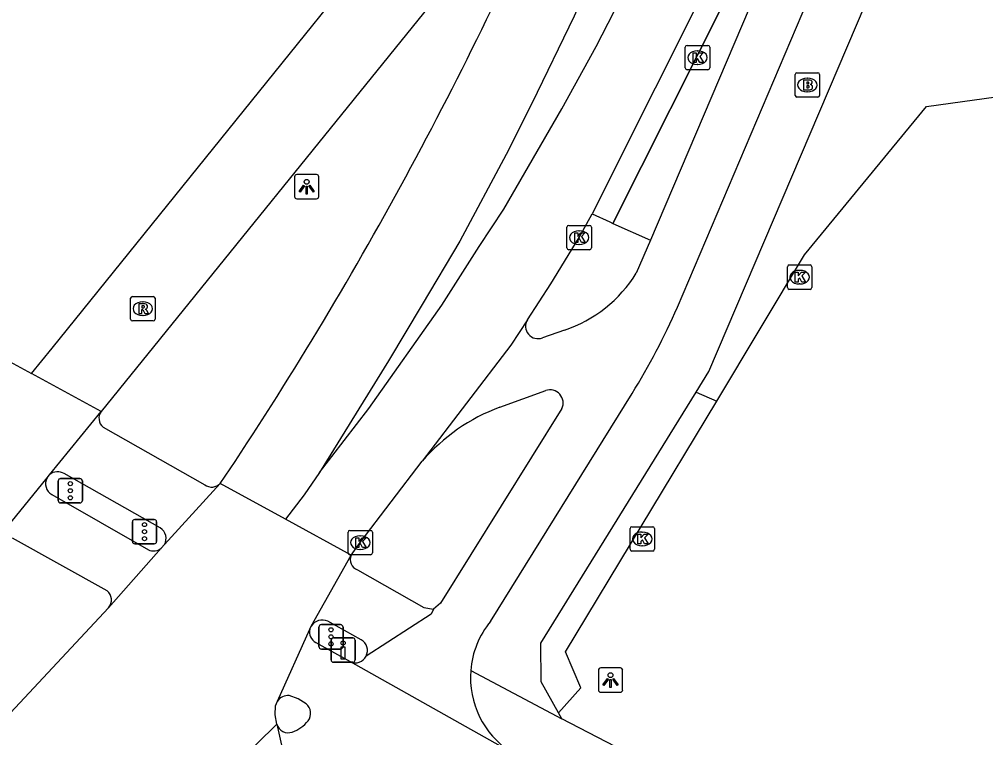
# Model space of a CAD drawing. Extents: x 160676 to 161153, y 383244 to 383713.
# Drawn here: x 160751.8 to 160791.46, y 383630.14 to 383659.63 of the extents above; entities that cross this region are included whole.
import ezdxf

# ---------------------------------------------------------------- set-up
doc = ezdxf.new("R2010")
doc.units = 0
for name, color, linetype in [('IMGEO_Berm_open', 7, 'Continuous'), ('IMGEO_Brandkraan', 7, 'Continuous'), ('IMGEO_Drukknoppaal', 7, 'Continuous'), ('IMGEO_Fietspad_gesloten', 7, 'Continuous'), ('IMGEO_Fietspad_open', 7, 'Continuous'), ('IMGEO_Kolk', 7, 'Continuous'), ('IMGEO_Lichtpunt', 7, 'Continuous'), ('IMGEO_Muur', 7, 'Continuous'), ('IMGEO_Rijbaan_lokaal_gesloten', 7, 'Continuous'), ('IMGEO_Rioolput', 7, 'Continuous'), ('IMGEO_Verkeerseiland_open', 7, 'Continuous'), ('IMGEO_Verkeersregelinstallatiepaal', 7, 'Continuous'), ('IMGEO_Voetpad_open', 7, 'Continuous')]:
    doc.layers.add(name, color=color, linetype=linetype)

msp = doc.modelspace()

# ---------------------------------------------------------------- linework, layer by layer
at = {"layer": 'IMGEO_Berm_open'}
msp.add_lwpolyline([(160776.164, 383651.255), (160785.603, 383670.04), (160789.029, 383677.308), (160789.974, 383679.042), (160790.781, 383680.241)], dxfattribs=at)
at = {"layer": 'IMGEO_Brandkraan'}
for p, q in [((160783.717, 383657.438), (160784.569, 383657.438)), ((160783.642, 383656.512), (160783.642, 383657.364)), ((160784.13, 383657.218), (160784.155, 383657.218)), ((160784.643, 383657.364), (160784.643, 383656.512)), ((160784.153, 383656.658), (160784.128, 383656.658)), ((160784.569, 383656.438), (160783.717, 383656.438))]:
    msp.add_line(p, q, dxfattribs=at)
for points in [[(160783.717, 383657.438), (160784.569, 383657.438)], [(160783.642, 383656.512), (160783.642, 383657.364)], [(160783.99, 383657.138), (160783.99, 383656.738), (160784.203, 383656.738)], [(160784.221, 383657.138), (160783.99, 383657.138)], [(160784.169, 383657.057), (160784.115, 383657.057), (160784.115, 383656.981)], [(160784.115, 383656.981), (160784.168, 383656.981)], [(160784.643, 383657.364), (160784.643, 383656.512)], [(160784.177, 383656.905), (160784.115, 383656.905), (160784.115, 383656.824)], [(160784.115, 383656.824), (160784.177, 383656.824)], [(160784.569, 383656.438), (160783.717, 383656.438)]]:
    msp.add_lwpolyline(points, dxfattribs=at)
for centre, radius, start, end in [((160783.719, 383657.362), 0.0765, 91.552, 178.448), ((160783.719, 383657.362), 0.0765, 91.552, 178.448), ((160784.567, 383657.362), 0.0765, 1.552, 88.448), ((160784.567, 383657.362), 0.0765, 1.552, 88.448), ((160784.17, 383657.019), 0.0379, 267.8285, 90.9355), ((160784.225, 383656.993), 0.145, 59.4692, 91.5367), ((160784.25, 383657.04), 0.0922, 285.5137, 58.1501), ((160784.178, 383656.864), 0.0404, 269.8759, 90.5077), ((160784.209, 383656.989), 0.251, 268.6676, 293.5347), ((160784.255, 383656.848), 0.105, 301.3115, 78.989), ((160783.719, 383656.514), 0.0765, 181.552, 268.448), ((160783.719, 383656.514), 0.0765, 181.552, 268.448), ((160784.567, 383656.514), 0.0765, 271.552, 358.448), ((160784.567, 383656.514), 0.0765, 271.552, 358.448)]:
    msp.add_arc(centre, radius, start, end, dxfattribs=at)
for centre, major_axis, ratio, start_param, end_param in [((160784.129, 383656.938), (-0.387, 0.002), 0.722429, 4.712389, 7.853982), ((160784.154, 383656.938), (-0.39, 0.002), 0.717154, 1.570796, 4.712389)]:
    msp.add_ellipse(centre, major_axis=major_axis, ratio=ratio, start_param=start_param, end_param=end_param, dxfattribs=at)
at = {"layer": 'IMGEO_Drukknoppaal'}
for p, q in [((160764.595, 383633.338), (160764.595, 383634.138)), ((160764.595, 383634.138), (160764.595, 383633.338)), ((160764.695, 383634.238), (160765.485, 383634.238)), ((160765.485, 383634.238), (160764.695, 383634.238)), ((160765.585, 383634.138), (160765.585, 383633.338)), ((160765.585, 383633.338), (160765.585, 383634.138)), ((160765.485, 383633.238), (160764.695, 383633.238)), ((160764.695, 383633.238), (160765.485, 383633.238))]:
    msp.add_line(p, q, dxfattribs=at)
msp.add_lwpolyline([(160765.165, 383633.863), (160765.165, 383633.363), (160765.015, 383633.363), (160765.015, 383633.863), (160765.165, 383633.863)], dxfattribs=at)
msp.add_circle((160765.09, 383634.028), 0.085, dxfattribs=at)
for centre, start, end in [((160764.695, 383634.138), 90, 180), ((160764.695, 383634.138), 90, 180), ((160765.485, 383634.138), 0, 90), ((160765.485, 383634.138), 360, 90), ((160764.695, 383633.338), 180, 270), ((160764.695, 383633.338), 180, 270), ((160765.485, 383633.338), 270, 0), ((160765.485, 383633.338), 270, 0)]:
    msp.add_arc(centre, 0.1, start, end, dxfattribs=at)
at = {"layer": 'IMGEO_Fietspad_gesloten'}
for points in [[(160753.141, 383640.128), (160757.098, 383637.854)], [(160755.403, 383636.174), (160751.521, 383638.334)], [(160763.974, 383634.041), (160765.381, 383633.264)], [(160765.381, 383633.264), (160771.97, 383629.552)], [(160763.57, 383631.523), (160763.241, 383631.729), (160762.882, 383631.866)]]:
    msp.add_lwpolyline(points, dxfattribs=at)
for centre, radius, start, end in [((160753.374, 383640.565), 0.495, 150.5844, 241.8843), ((160757.315, 383638.319), 0.513, 244.9629, 307.9066), ((160755.098, 383635.796), 0.486, 318.7335, 51.0786), ((160764.192, 383634.468), 0.479, 163.9167, 242.9981), ((160762.817, 383631.365), 0.505, 82.6362, 147.2695), ((160763.273, 383631.139), 0.485, 321.5053, 52.2922), ((160762.547, 383631.695), 1.4, 289.0528, 322.1894), ((160762.83, 383630.811), 0.472, 194.934, 291.6453)]:
    msp.add_arc(centre, radius, start, end, dxfattribs=at)
at = {"layer": 'IMGEO_Fietspad_open'}
for points in [[(160787.378, 383673.294), (160777.706, 383650.559)], [(160778.811, 383647.814), (160788.58, 383670.815)], [(160777.706, 383650.559), (160777.123, 383649.215)], [(160774.17, 383646.869), (160773.273, 383646.559)], [(160771.519, 383643.709), (160773.407, 383644.39)], [(160771.137, 383634.916), (160776.947, 383644.271)], [(160774.07, 383643.653), (160769.091, 383635.661), (160768.803, 383635.422)], [(160768.803, 383635.422), (160768.703, 383635.213), (160766.033, 383633.492)]]:
    msp.add_lwpolyline(points, dxfattribs=at)
for centre, radius, start, end in [((160772.433, 383652.087), 5.499, 288.4106, 328.5199), ((160752.582, 383659.352), 28.655, 328.245, 336.2565), ((160773.085, 383647.029), 0.507, 148.2103, 291.843), ((160773.582, 383643.881), 0.539, 335.0136, 108.9351), ((160774.272, 383636.372), 7.836, 110.5651, 139.1863), ((160773.979, 383632.607), 3.662, 140.9101, 175.4087), ((160765.596, 383633.694), 0.481, 243.4112, 335.1376), ((160773.975, 383632.611), 3.658, 175.4683, 236.7547)]:
    msp.add_arc(centre, radius, start, end, dxfattribs=at)
at = {"layer": 'IMGEO_Kolk'}
for p, q in [((160779.208, 383658.561), (160780.06, 383658.561)), ((160779.133, 383657.635), (160779.133, 383658.487)), ((160779.621, 383658.341), (160779.646, 383658.341)), ((160780.134, 383658.487), (160780.134, 383657.635)), ((160779.644, 383657.781), (160779.619, 383657.781)), ((160780.06, 383657.561), (160779.208, 383657.561)), ((160774.277, 383650.245), (160774.277, 383651.097)), ((160774.352, 383651.171), (160775.204, 383651.171)), ((160775.278, 383651.097), (160775.278, 383650.245)), ((160774.765, 383650.951), (160774.79, 383650.951)), ((160774.788, 383650.391), (160774.763, 383650.391)), ((160775.204, 383650.171), (160774.352, 383650.171)), ((160783.326, 383648.621), (160783.326, 383649.473)), ((160783.401, 383649.547), (160784.253, 383649.547)), ((160784.327, 383649.473), (160784.327, 383648.621)), ((160783.814, 383649.327), (160783.839, 383649.327)), ((160783.837, 383648.767), (160783.812, 383648.767)), ((160784.253, 383648.547), (160783.401, 383648.547)), ((160776.943, 383638.8), (160777.795, 383638.8)), ((160765.294, 383637.722), (160765.294, 383638.574)), ((160765.369, 383638.648), (160766.221, 383638.648)), ((160765.782, 383638.428), (160765.807, 383638.428)), ((160766.295, 383638.574), (160766.295, 383637.722)), ((160776.868, 383637.874), (160776.868, 383638.726)), ((160777.356, 383638.58), (160777.381, 383638.58)), ((160777.869, 383638.726), (160777.869, 383637.874)), ((160777.379, 383638.02), (160777.354, 383638.02)), ((160766.221, 383637.648), (160765.369, 383637.648)), ((160765.805, 383637.868), (160765.78, 383637.868)), ((160777.795, 383637.8), (160776.943, 383637.8))]:
    msp.add_line(p, q, dxfattribs=at)
for points in [[(160779.208, 383658.561), (160780.06, 383658.561)], [(160779.133, 383657.635), (160779.133, 383658.487)], [(160779.454, 383658.261), (160779.577, 383658.261), (160779.577, 383658.11), (160779.707, 383658.261), (160779.871, 383658.261), (160779.725, 383658.11), (160779.878, 383657.861), (160779.726, 383657.861), (160779.641, 383658.025), (160779.577, 383657.958), (160779.577, 383657.861), (160779.454, 383657.861), (160779.454, 383658.261)], [(160780.134, 383658.487), (160780.134, 383657.635)], [(160780.06, 383657.561), (160779.208, 383657.561)], [(160774.277, 383650.245), (160774.277, 383651.097)], [(160774.352, 383651.171), (160775.204, 383651.171)], [(160775.278, 383651.097), (160775.278, 383650.245)], [(160774.598, 383650.871), (160774.721, 383650.871), (160774.721, 383650.72), (160774.851, 383650.871), (160775.015, 383650.871), (160774.869, 383650.72), (160775.022, 383650.471), (160774.87, 383650.471), (160774.785, 383650.635), (160774.721, 383650.568), (160774.721, 383650.471), (160774.598, 383650.471), (160774.598, 383650.871)], [(160775.204, 383650.171), (160774.352, 383650.171)], [(160783.326, 383648.621), (160783.326, 383649.473)], [(160783.401, 383649.547), (160784.253, 383649.547)], [(160784.327, 383649.473), (160784.327, 383648.621)], [(160783.647, 383649.247), (160783.77, 383649.247), (160783.77, 383649.096), (160783.9, 383649.247), (160784.064, 383649.247), (160783.918, 383649.096), (160784.071, 383648.847), (160783.919, 383648.847), (160783.834, 383649.011), (160783.77, 383648.944), (160783.77, 383648.847), (160783.647, 383648.847), (160783.647, 383649.247)], [(160784.253, 383648.547), (160783.401, 383648.547)], [(160776.943, 383638.8), (160777.795, 383638.8)], [(160765.294, 383637.722), (160765.294, 383638.574)], [(160765.369, 383638.648), (160766.221, 383638.648)], [(160765.615, 383638.348), (160765.738, 383638.348), (160765.738, 383638.197), (160765.868, 383638.348), (160766.032, 383638.348), (160765.886, 383638.197), (160766.039, 383637.948), (160765.887, 383637.948), (160765.802, 383638.112), (160765.738, 383638.045), (160765.738, 383637.948), (160765.615, 383637.948), (160765.615, 383638.348)], [(160766.295, 383638.574), (160766.295, 383637.722)], [(160776.868, 383637.874), (160776.868, 383638.726)], [(160777.189, 383638.5), (160777.312, 383638.5), (160777.312, 383638.349), (160777.442, 383638.5), (160777.606, 383638.5), (160777.46, 383638.349), (160777.613, 383638.1), (160777.461, 383638.1), (160777.376, 383638.264), (160777.312, 383638.197), (160777.312, 383638.1), (160777.189, 383638.1), (160777.189, 383638.5)], [(160777.869, 383638.726), (160777.869, 383637.874)], [(160766.221, 383637.648), (160765.369, 383637.648)], [(160777.795, 383637.8), (160776.943, 383637.8)]]:
    msp.add_lwpolyline(points, dxfattribs=at)
for centre, start, end in [((160779.21, 383658.485), 91.552, 178.448), ((160779.21, 383658.485), 91.552, 178.448), ((160780.058, 383658.485), 1.552, 88.448), ((160780.058, 383658.485), 1.552, 88.448), ((160779.21, 383657.637), 181.552, 268.448), ((160779.21, 383657.637), 181.552, 268.448), ((160780.058, 383657.637), 271.552, 358.448), ((160780.058, 383657.637), 271.552, 358.448), ((160774.354, 383651.095), 91.552, 178.448), ((160774.354, 383651.095), 91.552, 178.448), ((160775.202, 383651.095), 1.552, 88.448), ((160775.202, 383651.095), 1.552, 88.448), ((160774.354, 383650.247), 181.552, 268.448), ((160774.354, 383650.247), 181.552, 268.448), ((160775.202, 383650.247), 271.552, 358.448), ((160775.202, 383650.247), 271.552, 358.448), ((160783.403, 383649.471), 91.552, 178.448), ((160783.403, 383649.471), 91.552, 178.448), ((160784.251, 383649.471), 1.552, 88.448), ((160784.251, 383649.471), 1.552, 88.448), ((160783.403, 383648.623), 181.552, 268.448), ((160783.403, 383648.623), 181.552, 268.448), ((160784.251, 383648.623), 271.552, 358.448), ((160784.251, 383648.623), 271.552, 358.448), ((160776.945, 383638.724), 91.552, 178.448), ((160776.945, 383638.724), 91.552, 178.448), ((160777.793, 383638.724), 1.552, 88.448), ((160777.793, 383638.724), 1.552, 88.448), ((160765.371, 383638.572), 91.552, 178.448), ((160765.371, 383638.572), 91.552, 178.448), ((160766.219, 383638.572), 1.552, 88.448), ((160766.219, 383638.572), 1.552, 88.448), ((160765.371, 383637.724), 181.552, 268.448), ((160765.371, 383637.724), 181.552, 268.448), ((160766.219, 383637.724), 271.552, 358.448), ((160766.219, 383637.724), 271.552, 358.448), ((160776.945, 383637.876), 181.552, 268.448), ((160776.945, 383637.876), 181.552, 268.448), ((160777.793, 383637.876), 271.552, 358.448), ((160777.793, 383637.876), 271.552, 358.448)]:
    msp.add_arc(centre, 0.0765, start, end, dxfattribs=at)
for centre, major_axis, ratio, start_param, end_param in [((160779.62, 383658.061), (-0.387, 0.002), 0.722429, 4.712389, 7.853982), ((160779.645, 383658.061), (-0.39, 0.002), 0.717154, 1.570796, 4.712389), ((160774.764, 383650.671), (-0.387, 0.002), 0.722429, 4.712389, 7.853982), ((160774.789, 383650.671), (-0.39, 0.002), 0.717154, 1.570796, 4.712389), ((160783.813, 383649.047), (-0.387, 0.002), 0.722429, 4.712389, 7.853982), ((160783.838, 383649.047), (-0.39, 0.002), 0.717154, 1.570796, 4.712389), ((160765.781, 383638.148), (-0.387, 0.002), 0.722429, 4.712389, 7.853982), ((160765.806, 383638.148), (-0.39, 0.002), 0.717154, 1.570796, 4.712389), ((160777.355, 383638.3), (-0.387, 0.002), 0.722429, 4.712389, 7.853982), ((160777.38, 383638.3), (-0.39, 0.002), 0.717154, 1.570796, 4.712389)]:
    msp.add_ellipse(centre, major_axis=major_axis, ratio=ratio, start_param=start_param, end_param=end_param, dxfattribs=at)
at = {"layer": 'IMGEO_Lichtpunt'}
for p, q in [((160763.097, 383653.164), (160763.097, 383652.357)), ((160763.097, 383653.164), (160763.097, 383652.357)), ((160763.999, 383653.259), (160763.191, 383653.259)), ((160763.999, 383653.259), (160763.191, 383653.259)), ((160764.093, 383652.357), (160764.093, 383653.164)), ((160764.093, 383652.357), (160764.093, 383653.164)), ((160763.191, 383652.263), (160763.999, 383652.263)), ((160763.191, 383652.263), (160763.999, 383652.263)), ((160775.567, 383632.908), (160775.567, 383632.101)), ((160775.567, 383632.908), (160775.567, 383632.101)), ((160776.469, 383633.003), (160775.661, 383633.003)), ((160776.469, 383633.003), (160775.661, 383633.003)), ((160776.563, 383632.101), (160776.563, 383632.908)), ((160776.563, 383632.101), (160776.563, 383632.908)), ((160775.661, 383632.007), (160776.469, 383632.007)), ((160775.661, 383632.007), (160776.469, 383632.007))]:
    msp.add_line(p, q, dxfattribs=at)
for points in [[(160763.471, 383652.828), (160763.51, 383652.8), (160763.322, 383652.538), (160763.284, 383652.565), (160763.471, 383652.828)], [(160763.573, 383652.78), (160763.62, 383652.78), (160763.62, 383652.458), (160763.573, 383652.458), (160763.573, 383652.78)], [(160763.683, 383652.8), (160763.721, 383652.827), (160763.908, 383652.565), (160763.869, 383652.537), (160763.683, 383652.8)], [(160775.941, 383632.572), (160775.98, 383632.544), (160775.792, 383632.282), (160775.754, 383632.309), (160775.941, 383632.572)], [(160776.043, 383632.524), (160776.09, 383632.524), (160776.09, 383632.202), (160776.043, 383632.202), (160776.043, 383632.524)], [(160776.153, 383632.544), (160776.191, 383632.571), (160776.378, 383632.309), (160776.339, 383632.281), (160776.153, 383632.544)]]:
    msp.add_lwpolyline(points, dxfattribs=at)
for centre in [(160763.596, 383652.962), (160776.066, 383632.706)]:
    msp.add_circle(centre, 0.0994, dxfattribs=at)
for centre, start, end in [((160763.191, 383653.164), 90, 180), ((160763.191, 383653.164), 90, 180), ((160763.999, 383653.164), 0, 90), ((160763.999, 383653.164), 0, 90), ((160763.191, 383652.357), 180, 270), ((160763.191, 383652.357), 180, 270), ((160763.999, 383652.357), 270, 0), ((160763.999, 383652.357), 270, 360), ((160775.661, 383632.908), 90, 180), ((160775.661, 383632.908), 90, 180), ((160776.469, 383632.908), 0, 90), ((160776.469, 383632.908), 0, 90), ((160775.661, 383632.101), 180, 270), ((160775.661, 383632.101), 180, 270), ((160776.469, 383632.101), 270, 0), ((160776.469, 383632.101), 270, 360)]:
    msp.add_arc(centre, 0.0946, start, end, dxfattribs=at)
at = {"layer": 'IMGEO_Muur'}
msp.add_lwpolyline([(160790.781, 383680.241), (160789.974, 383679.042), (160789.029, 383677.308), (160785.603, 383670.04), (160776.164, 383651.255)], dxfattribs=at)
at = {"layer": 'IMGEO_Rijbaan_lokaal_gesloten'}
for points in [[(160764.119, 383641.027), (160766.145, 383643.65), (160769.142, 383647.899), (160770.676, 383650.308), (160771.68, 383651.84), (160774.069, 383655.956), (160775.471, 383658.511), (160777.716, 383662.891), (160779.662, 383666.828), (160781.883, 383671.551), (160783.936, 383675.946), (160785.569, 383678.974)], [(160785.569, 383678.974), (160784.667, 383678.063), (160783.386, 383676.396), (160781.018, 383673.096), (160780.256, 383671.973), (160779.404, 383670.548), (160778.728, 383669.242), (160778.083, 383667.875), (160775.605, 383662.111), (160774.574, 383659.767), (160772.842, 383656.172), (160771.781, 383654.089), (160769.881, 383650.522), (160768.336, 383647.924), (160766.955, 383645.605), (160764.119, 383641.027)], [(160786.048, 383673.696), (160785.878, 383673.243), (160785.705, 383672.791), (160784.937, 383670.937), (160784.09, 383669.134), (160783.061, 383667.115), (160775.307, 383651.641)], [(160752.304, 383645.091), (160753.157, 383646.134), (160774.834, 383673.018)], [(160769.368, 383661.122), (160755.163, 383643.536)], [(160772.654, 383647.296), (160773.618, 383648.769), (160774.773, 383650.672), (160775.307, 383651.641)], [(160772.654, 383647.296), (160771.973, 383646.255), (160768.341, 383641.494)], [(160751.25, 383645.665), (160752.304, 383645.091)], [(160755.163, 383643.536), (160752.304, 383645.091)], [(160753.045, 383640.935), (160755.163, 383643.536)], [(160760.048, 383640.58), (160760.656, 383641.478)], [(160765.42, 383637.631), (160765.79, 383638.149), (160768.341, 383641.494)], [(160750.915, 383638.33), (160752.943, 383640.808)], [(160752.943, 383640.808), (160753.045, 383640.935)], [(160764.119, 383641.027), (160763.487, 383640.108), (160762.725, 383639.11)], [(160760.048, 383640.58), (160757.759, 383638.064)], [(160762.725, 383639.11), (160760.048, 383640.58)], [(160765.42, 383637.631), (160762.725, 383639.11)], [(160757.759, 383638.064), (160757.63, 383637.914)], [(160757.63, 383637.914), (160755.463, 383635.475)], [(160763.785, 383634.722), (160765.42, 383637.631)], [(160755.463, 383635.475), (160750.659, 383630.342)], [(160762.392, 383631.638), (160763.731, 383634.601)], [(160763.731, 383634.601), (160763.785, 383634.722)], [(160762.374, 383630.689), (160762.304, 383631.08), (160762.318, 383631.447), (160762.392, 383631.638)], [(160753.35, 383621.828), (160762.374, 383630.689)]]:
    msp.add_lwpolyline(points, dxfattribs=at)
for centre, radius, start, end in [((160628.161, 383728.837), 158.703, 326.60161, 337.09763), ((160790.542, 383636.514), 28.764, 191.6839, 199.7145)]:
    msp.add_arc(centre, radius, start, end, dxfattribs=at)
at = {"layer": 'IMGEO_Rioolput'}
for p, q in [((160756.445, 383648.252), (160757.297, 383648.252)), ((160756.37, 383647.326), (160756.37, 383648.178)), ((160756.858, 383648.032), (160756.883, 383648.032)), ((160757.371, 383648.178), (160757.371, 383647.326)), ((160756.881, 383647.472), (160756.856, 383647.472)), ((160757.297, 383647.252), (160756.445, 383647.252))]:
    msp.add_line(p, q, dxfattribs=at)
for points in [[(160756.445, 383648.252), (160757.297, 383648.252)], [(160756.37, 383647.326), (160756.37, 383648.178)], [(160756.959, 383647.95), (160756.707, 383647.952), (160756.707, 383647.552)], [(160756.885, 383647.871), (160756.831, 383647.871), (160756.831, 383647.79)], [(160757.371, 383648.178), (160757.371, 383647.326)], [(160756.707, 383647.552), (160756.831, 383647.552), (160756.831, 383647.714), (160756.842, 383647.714)], [(160756.831, 383647.79), (160756.883, 383647.79)], [(160756.889, 383647.685), (160756.96, 383647.552), (160757.1, 383647.552), (160757.035, 383647.678)], [(160757.297, 383647.252), (160756.445, 383647.252)]]:
    msp.add_lwpolyline(points, dxfattribs=at)
for centre, radius, start, end in [((160756.447, 383648.176), 0.0765, 91.552, 178.448), ((160756.447, 383648.176), 0.0765, 91.552, 178.448), ((160757.295, 383648.176), 0.0765, 1.552, 88.448), ((160757.295, 383648.176), 0.0765, 1.552, 88.448), ((160756.891, 383647.775), 0.0964, 77.0061, 93.1865), ((160756.905, 383647.832), 0.0378, 276.6634, 79.6772), ((160756.958, 383647.84), 0.109, 350.3612, 89.416), ((160756.841, 383647.661), 0.0533, 26.0293, 88.6989), ((160756.867, 383647.979), 0.19, 274.7715, 282.9687), ((160756.956, 383647.84), 0.112, 277.5842, 350.9817), ((160756.94, 383647.625), 0.108, 29.5134, 73.7905), ((160756.447, 383647.328), 0.0765, 181.552, 268.448), ((160756.447, 383647.328), 0.0765, 181.552, 268.448), ((160757.295, 383647.328), 0.0765, 271.552, 358.448), ((160757.295, 383647.328), 0.0765, 271.552, 358.448)]:
    msp.add_arc(centre, radius, start, end, dxfattribs=at)
for centre, major_axis, ratio, start_param, end_param in [((160756.857, 383647.752), (-0.387, 0.002), 0.722429, 4.712389, 7.853982), ((160756.882, 383647.752), (-0.39, 0.002), 0.717154, 1.570796, 4.712389)]:
    msp.add_ellipse(centre, major_axis=major_axis, ratio=ratio, start_param=start_param, end_param=end_param, dxfattribs=at)
at = {"layer": 'IMGEO_Verkeerseiland_open'}
for points in [[(160775.307, 383651.641), (160776.031, 383651.315), (160776.164, 383651.255)], [(160776.164, 383651.255), (160777.706, 383650.559)]]:
    msp.add_lwpolyline(points, dxfattribs=at)
at = {"layer": 'IMGEO_Verkeersregelinstallatiepaal'}
for p, q in [((160753.499, 383640.778), (160754.289, 383640.778)), ((160754.289, 383640.778), (160753.499, 383640.778)), ((160753.399, 383639.878), (160753.399, 383640.678)), ((160753.399, 383640.678), (160753.399, 383639.878)), ((160754.389, 383640.678), (160754.389, 383639.878)), ((160754.389, 383639.878), (160754.389, 383640.678)), ((160754.289, 383639.778), (160753.499, 383639.778)), ((160753.499, 383639.778), (160754.289, 383639.778)), ((160756.445, 383638.198), (160756.445, 383638.998)), ((160756.445, 383638.998), (160756.445, 383638.198)), ((160756.545, 383639.098), (160757.335, 383639.098)), ((160757.335, 383639.098), (160756.545, 383639.098)), ((160757.435, 383638.998), (160757.435, 383638.198)), ((160757.435, 383638.198), (160757.435, 383638.998)), ((160757.335, 383638.098), (160756.545, 383638.098)), ((160756.545, 383638.098), (160757.335, 383638.098)), ((160764.197, 383634.78), (160764.987, 383634.78)), ((160764.987, 383634.78), (160764.197, 383634.78)), ((160764.097, 383633.88), (160764.097, 383634.68)), ((160764.097, 383634.68), (160764.097, 383633.88)), ((160765.087, 383634.68), (160765.087, 383633.88)), ((160765.087, 383633.88), (160765.087, 383634.68)), ((160764.987, 383633.78), (160764.197, 383633.78)), ((160764.197, 383633.78), (160764.987, 383633.78))]:
    msp.add_line(p, q, dxfattribs=at)
for centre in [(160753.894, 383640.568), (160753.894, 383640.278), (160753.894, 383639.988), (160756.94, 383638.888), (160756.94, 383638.598), (160756.94, 383638.308), (160764.592, 383634.57), (160764.592, 383634.28), (160764.592, 383633.99)]:
    msp.add_circle(centre, 0.085, dxfattribs=at)
for centre, start, end in [((160753.499, 383640.678), 90, 180), ((160753.499, 383640.678), 90, 180), ((160754.289, 383640.678), 0, 90), ((160754.289, 383640.678), 360, 90), ((160753.499, 383639.878), 180, 270), ((160753.499, 383639.878), 180, 270), ((160754.289, 383639.878), 270, 0), ((160754.289, 383639.878), 270, 0), ((160756.545, 383638.998), 90, 180), ((160756.545, 383638.998), 90, 180), ((160757.335, 383638.998), 0, 90), ((160757.335, 383638.998), 360, 90), ((160756.545, 383638.198), 180, 270), ((160756.545, 383638.198), 180, 270), ((160757.335, 383638.198), 270, 0), ((160757.335, 383638.198), 270, 0), ((160764.197, 383634.68), 90, 180), ((160764.197, 383634.68), 90, 180), ((160764.987, 383634.68), 0, 90), ((160764.987, 383634.68), 360, 90), ((160764.197, 383633.88), 180, 270), ((160764.197, 383633.88), 180, 270), ((160764.987, 383633.88), 270, 0), ((160764.987, 383633.88), 270, 0)]:
    msp.add_arc(centre, 0.1, start, end, dxfattribs=at)
at = {"layer": 'IMGEO_Voetpad_open'}
for points in [[(160779.581, 383644.323), (160780.104, 383645.169), (160792.226, 383673.622), (160793.292, 383675.382)], [(160780.43, 383643.95), (160784.026, 383649.959), (160789.026, 383656.053), (160792.87, 383656.581)], [(160773.927, 383631.159), (160773.215, 383632.428), (160773.203, 383634.017), (160779.581, 383644.323)], [(160779.581, 383644.323), (160780.43, 383643.95)], [(160773.927, 383631.159), (160774.843, 383632.18), (160774.222, 383633.661), (160780.43, 383643.95)], [(160755.238, 383642.887), (160759.414, 383640.527)], [(160757.581, 383638.752), (160753.649, 383640.98)], [(160765.676, 383637.031), (160768.407, 383635.483), (160768.803, 383635.422)], [(160765.829, 383634.151), (160764.459, 383634.917)], [(160770.329, 383632.9), (160774.063, 383630.917)], [(160774.063, 383630.917), (160773.927, 383631.159)], [(160791.682, 383621.775), (160774.063, 383630.917)]]:
    msp.add_lwpolyline(points, dxfattribs=at)
for centre, radius, start, end in [((160755.554, 383643.252), 0.483, 144.0014, 229.1826), ((160753.376, 383640.564), 0.497, 56.7568, 131.7649), ((160759.702, 383640.902), 0.473, 232.5283, 317.0289), ((160757.311, 383638.315), 0.514, 330.7673, 58.2438), ((160765.82, 383637.447), 0.44, 155.2585, 250.9541), ((160764.232, 383634.438), 0.53, 64.6801, 147.5921), ((160765.609, 383633.722), 0.482, 331.4994, 62.9014)]:
    msp.add_arc(centre, radius, start, end, dxfattribs=at)

doc.saveas('drawing.dxf')
